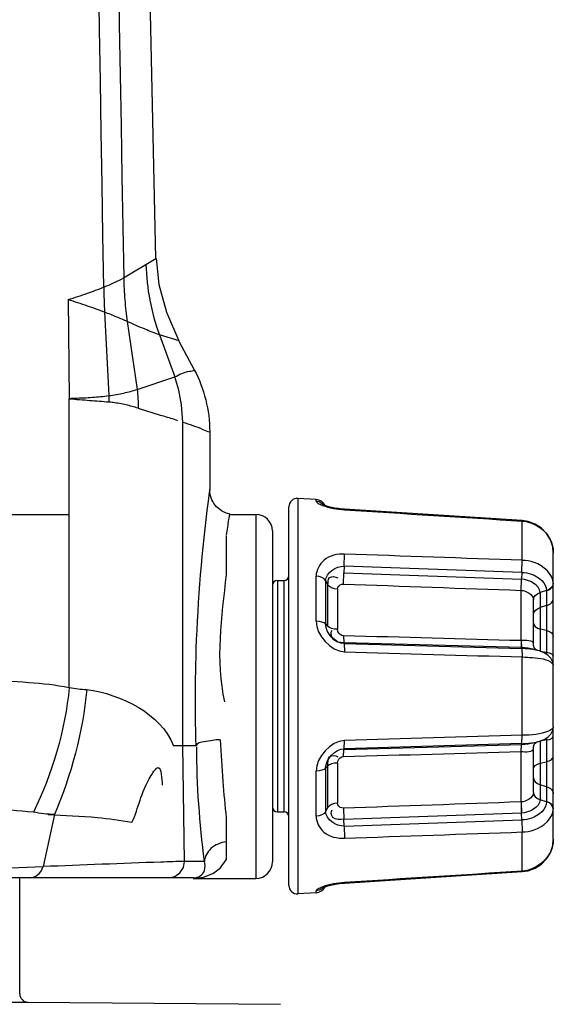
# Paper-space layout 'Sheet' of a CAD drawing. Header units: inches. Extents: x 0.2 to 10.8, y 0.2 to 8.3.
# Tile 376 of 545: x 10.012 to 10.141, y 2.182 to 2.42. Entities that reach past the tile are written whole.
import ezdxf

# ---------------------------------------------------------------- set-up
doc = ezdxf.new("R2010")
doc.units = ezdxf.units.IN
doc.header["$MEASUREMENT"] = 0
doc.layers.get('0').update_dxf_attribs({"lineweight": 5})

psp = doc.layouts.new('Sheet')

# ---------------------------------------------------------------- linework, layer by layer
at = {"color": 0, "linetype": 'ByBlock', "lineweight": -3}
for p, q in [((10.04494254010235, 2.362306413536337), (10.04346745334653, 2.430063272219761)), ((10.03711407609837, 2.357602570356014), (10.04494254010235, 2.362306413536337)), ((10.02369404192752, 2.352310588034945), (10.02394078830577, 2.328310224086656)), ((10.0324918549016, 2.349269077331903), (10.03352047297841, 2.32907196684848)), ((10.03799095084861, 2.347003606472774), (10.04039120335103, 2.330589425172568)), ((10.04578984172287, 2.343787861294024), (10.04948318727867, 2.333620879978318)), ((10.05051517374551, 2.342304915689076), (10.04579038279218, 2.343786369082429)), ((10.05050539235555, 2.342300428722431), (10.05419817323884, 2.335354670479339)), ((10.04039120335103, 2.330589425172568), (10.04948317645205, 2.333620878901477)), ((10.02394686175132, 2.25841368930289), (10.02394073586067, 2.328310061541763)), ((10.05141221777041, 2.244310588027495), (10.05141221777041, 2.322680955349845)), ((10.05794323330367, 2.320332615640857), (10.05794323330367, 2.30631058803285)), ((10.08372262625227, 2.303899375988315), (10.07926798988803, 2.304177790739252)), ((10.07926798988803, 2.304177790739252), (10.07926798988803, 2.208443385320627)), ((10.08372262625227, 2.303480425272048), (10.08372262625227, 2.303899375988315)), ((10.0771432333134, 2.210439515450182), (10.0771432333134, 2.302181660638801)), ((10.08609240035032, 2.302397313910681), (10.08584296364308, 2.30249008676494)), ((10.09058173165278, 2.30155424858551), (10.0905756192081, 2.301440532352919)), ((10.13363789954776, 2.298804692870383), (10.09058171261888, 2.301554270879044)), ((9.786564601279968, 2.300310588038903), (10.02394660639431, 2.300310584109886)), ((10.0627432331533, 2.300310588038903), (10.06914323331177, 2.300310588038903)), ((10.06914323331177, 2.300310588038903), (10.06914323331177, 2.212189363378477)), ((10.13363789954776, 2.298804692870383), (10.13364266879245, 2.29868464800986)), ((10.1336422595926, 2.289192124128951), (10.1336422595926, 2.29867836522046)), ((10.07314323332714, 2.296310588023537), (10.07314323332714, 2.21618936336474)), ((10.13827756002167, 2.296976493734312), (10.13676754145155, 2.297958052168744)), ((10.06194323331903, 2.295161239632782), (10.06194323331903, 2.28576099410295)), ((10.14099168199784, 2.292462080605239), (10.1404447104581, 2.294156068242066)), ((10.14114182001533, 2.291094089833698), (10.14099168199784, 2.292462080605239)), ((10.14114184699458, 2.291090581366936), (10.14114323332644, 2.290945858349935)), ((10.09050506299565, 2.2877840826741), (10.09057460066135, 2.29071100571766)), ((10.13354408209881, 2.286265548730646), (10.13364266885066, 2.289196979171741)), ((10.14114323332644, 2.263906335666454), (10.14114323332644, 2.290945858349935)), ((10.09050485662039, 2.287787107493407), (10.09040762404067, 2.286137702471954)), ((10.13354408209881, 2.286265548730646), (10.09050506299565, 2.2877840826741)), ((10.07434323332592, 2.284310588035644), (10.07594323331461, 2.284310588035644)), ((10.07434323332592, 2.284310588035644), (10.07434323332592, 2.228310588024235)), ((10.07594323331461, 2.228310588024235), (10.07594323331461, 2.284310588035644)), ((10.08372262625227, 2.274438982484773), (10.08372262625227, 2.285352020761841)), ((10.08601589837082, 2.284280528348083), (10.08659093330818, 2.283270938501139)), ((10.08601589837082, 2.284280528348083), (10.08601589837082, 2.273785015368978)), ((10.09035051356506, 2.28344378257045), (10.09040739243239, 2.286139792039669)), ((10.09040739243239, 2.286139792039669), (10.13341532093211, 2.284607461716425)), ((10.13334245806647, 2.281919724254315), (10.13341532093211, 2.284607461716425)), ((10.1333478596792, 2.281923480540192), (10.13344881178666, 2.284608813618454)), ((10.13354425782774, 2.286261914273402), (10.13344848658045, 2.284608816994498)), ((10.08659093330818, 2.273157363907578), (10.08659093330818, 2.283270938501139)), ((10.08888420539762, 2.282204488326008), (10.08888420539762, 2.272502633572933)), ((10.13334284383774, 2.269747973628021), (10.13334284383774, 2.281923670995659)), ((10.13953099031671, 2.281877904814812), (10.13795427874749, 2.281399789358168)), ((10.13953220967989, 2.281786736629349), (10.13952958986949, 2.266427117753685)), ((10.13953220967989, 2.281786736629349), (10.13953099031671, 2.281877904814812)), ((10.14114184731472, 2.283663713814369), (10.14103234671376, 2.283005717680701)), ((10.14114323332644, 2.283559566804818), (10.14114184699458, 2.283663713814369)), ((10.13634323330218, 2.26894626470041), (10.13634323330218, 2.279633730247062)), ((10.13795427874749, 2.281399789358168), (10.13795725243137, 2.267184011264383)), ((10.13953221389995, 2.278229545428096), (10.13795425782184, 2.277751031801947)), ((10.08601589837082, 2.273785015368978), (10.08659093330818, 2.273157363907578)), ((10.13952921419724, 2.272182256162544), (10.13795725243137, 2.27256577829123)), ((10.09035090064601, 2.270928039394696), (10.09041310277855, 2.269233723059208)), ((10.13334284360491, 2.26974801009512), (10.13345131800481, 2.268047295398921)), ((10.09050800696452, 2.269032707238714), (10.09041231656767, 2.269239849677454)), ((10.13341532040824, 2.268054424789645), (10.09041310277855, 2.269233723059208)), ((10.09050845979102, 2.269039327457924), (10.13354406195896, 2.267815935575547)), ((10.09050845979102, 2.269039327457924), (10.09057557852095, 2.267040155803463)), ((10.13354431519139, 2.26782250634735), (10.13345131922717, 2.26804733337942)), ((10.13354406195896, 2.267815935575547), (10.13364267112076, 2.265798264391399)), ((10.1378044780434, 2.267243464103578), (10.13657065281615, 2.267614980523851)), ((10.13695482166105, 2.26749924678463), (10.13677512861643, 2.267682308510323)), ((10.1336422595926, 2.246824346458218), (10.1336422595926, 2.265796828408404)), ((10.13795725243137, 2.267184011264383), (10.13952921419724, 2.266927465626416)), ((10.14113745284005, 2.263886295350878), (10.14114323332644, 2.263696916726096)), ((10.14114323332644, 2.248924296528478), (10.14114323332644, 2.263696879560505)), ((10.14114184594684, 2.248883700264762), (10.14113748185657, 2.248735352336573)), ((10.14114323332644, 2.221675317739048), (10.14114323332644, 2.248715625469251)), ((10.13354408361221, 2.244805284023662), (10.13364267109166, 2.246822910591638)), ((10.1395295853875, 2.246176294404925), (10.13953220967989, 2.230834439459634)), ((10.05458104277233, 2.244310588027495), (10.04916429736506, 2.244310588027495)), ((10.05187300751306, 2.216312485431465), (10.05141222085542, 2.244310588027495)), ((10.05456790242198, 2.244701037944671), (10.05458104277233, 2.244310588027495)), ((10.09035050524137, 2.241693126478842), (10.09040739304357, 2.24338729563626)), ((10.09040739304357, 2.24338729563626), (10.13341532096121, 2.244566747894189)), ((10.09050485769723, 2.243588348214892), (10.09040762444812, 2.2433811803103)), ((10.09050506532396, 2.243581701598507), (10.09057460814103, 2.245580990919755)), ((10.13354408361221, 2.244805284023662), (10.09050506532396, 2.243581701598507)), ((10.13334245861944, 2.242875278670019), (10.13341532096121, 2.244566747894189)), ((10.13334785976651, 2.242873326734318), (10.13344881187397, 2.244573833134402)), ((10.13354425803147, 2.244798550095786), (10.13344848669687, 2.244573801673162)), ((10.13634323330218, 2.232987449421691), (10.13634323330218, 2.243674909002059)), ((10.13656937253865, 2.245005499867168), (10.13780308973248, 2.245376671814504)), ((10.13677402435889, 2.244937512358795), (10.13695400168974, 2.245121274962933)), ((10.13795725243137, 2.245437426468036), (10.13795427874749, 2.231221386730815)), ((10.13952921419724, 2.245693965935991), (10.13795725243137, 2.245437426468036)), ((10.13334284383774, 2.230697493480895), (10.13334284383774, 2.242873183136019)), ((10.08601589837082, 2.238833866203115), (10.08659093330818, 2.239461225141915)), ((10.08601589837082, 2.238833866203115), (10.08601589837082, 2.228338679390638)), ((10.08659093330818, 2.229348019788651), (10.08659093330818, 2.239461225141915)), ((10.08888420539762, 2.240118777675), (10.08888420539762, 2.230416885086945)), ((10.13795725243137, 2.240055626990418), (10.13952921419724, 2.240439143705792)), ((10.08372262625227, 2.227269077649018), (10.08372262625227, 2.238182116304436)), ((10.1395322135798, 2.234391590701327), (10.13795425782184, 2.234870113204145)), ((10.08601589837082, 2.228338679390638), (10.08659093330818, 2.229348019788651)), ((10.09035092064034, 2.229177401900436), (10.0904131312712, 2.226481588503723)), ((10.13334284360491, 2.230697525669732), (10.13345131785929, 2.22801246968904)), ((10.13953099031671, 2.230743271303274), (10.13795427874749, 2.231221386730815)), ((10.13953099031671, 2.230743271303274), (10.13953220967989, 2.230834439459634)), ((10.14114184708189, 2.228957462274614), (10.14103011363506, 2.229514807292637)), ((10.02034396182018, 2.22765123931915), (10.01761543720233, 2.215036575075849)), ((10.06194323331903, 2.226772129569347), (10.06194323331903, 2.216660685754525)), ((10.07434323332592, 2.228310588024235), (10.07594323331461, 2.228310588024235)), ((10.13341532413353, 2.22801371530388), (10.0904131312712, 2.226481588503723)), ((10.13354431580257, 2.226358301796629), (10.13345131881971, 2.228012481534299)), ((10.14114184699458, 2.228957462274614), (10.14114323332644, 2.229061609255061)), ((10.09050804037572, 2.224833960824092), (10.09041234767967, 2.22648363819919)), ((10.0905084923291, 2.224836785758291), (10.13354406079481, 2.226356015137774)), ((10.0905084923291, 2.224836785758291), (10.09057561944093, 2.22191019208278)), ((10.13354406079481, 2.226356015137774), (10.13364266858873, 2.223424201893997)), ((10.1336422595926, 2.213942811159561), (10.1336422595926, 2.223429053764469)), ((10.14099148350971, 2.220158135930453), (10.1411418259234, 2.221527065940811)), ((10.14114323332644, 2.221675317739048), (10.14114184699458, 2.221530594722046)), ((10.05666246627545, 2.216310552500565), (10.05187302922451, 2.216311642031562)), ((10.09057859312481, 2.211066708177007), (10.13363792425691, 2.213816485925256)), ((10.13363792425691, 2.213816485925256), (10.13364266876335, 2.213936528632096)), ((10.05394341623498, 2.212310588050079), (9.714743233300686, 2.212310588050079)), ((10.01194323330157, 2.184229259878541), (10.01194323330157, 2.212310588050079)), ((10.05394346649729, 2.212310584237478), (10.05404756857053, 2.212311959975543)), ((10.05394574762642, 2.212189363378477), (10.06914323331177, 2.212189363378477)), ((10.08584490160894, 2.210134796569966), (10.08627994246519, 2.210287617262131)), ((10.09057863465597, 2.211066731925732), (10.09057460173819, 2.211180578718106)), ((10.08372262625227, 2.208721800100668), (10.07926798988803, 2.208443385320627)), ((10.08372262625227, 2.208721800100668), (10.08372262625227, 2.209140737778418)), ((9.421960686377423, 2.182229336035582), (10.01392545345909, 2.182229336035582)), ((10.01392578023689, 2.182229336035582), (10.07510871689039, 2.181695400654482))]:
    psp.add_line(p, q, dxfattribs=at)
for points in [[(10.04496432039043, 2.362306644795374), (10.04563320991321, 2.356012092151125), (10.04745815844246, 2.34924754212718), (10.0505148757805, 2.342305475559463)], [(10.05141224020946, 2.32268095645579), (10.05114508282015, 2.326825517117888), (10.05047310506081, 2.330380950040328), (10.0494832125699, 2.333620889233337)], [(10.02394078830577, 2.328310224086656), (10.02448037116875, 2.328436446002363), (10.02487340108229, 2.328485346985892), (10.02529025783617, 2.328484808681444)], [(10.08542438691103, 2.302666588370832), (10.0851315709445, 2.302962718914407), (10.08446537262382, 2.303325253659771), (10.08372262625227, 2.303481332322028)], [(10.0905819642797, 2.301557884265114), (10.08999517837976, 2.301604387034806), (10.0890751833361, 2.301711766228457), (10.08823019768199, 2.301848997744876), (10.08747649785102, 2.302005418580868), (10.08682563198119, 2.302169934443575), (10.08628321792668, 2.302332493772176), (10.08585285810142, 2.302483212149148), (10.08554014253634, 2.30261095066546), (10.0853558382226, 2.302699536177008), (10.08532565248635, 2.302716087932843)], [(10.13678220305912, 2.297952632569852), (10.13508738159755, 2.29857911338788), (10.13363751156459, 2.298801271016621)], [(10.14045253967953, 2.294142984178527), (10.13953536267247, 2.295675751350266), (10.13829070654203, 2.296967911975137)], [(10.08601589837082, 2.284280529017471), (10.08566283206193, 2.284692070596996), (10.08513147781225, 2.285024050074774), (10.08446627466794, 2.28524862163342), (10.08372262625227, 2.285346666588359)], [(10.08888420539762, 2.282200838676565), (10.0881388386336, 2.282298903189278), (10.08747406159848, 2.282523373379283), (10.08694329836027, 2.282855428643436), (10.08659093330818, 2.283270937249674)], [(10.08888420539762, 2.282204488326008), (10.0889649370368, 2.282605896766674), (10.08918577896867, 2.282964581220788), (10.08952481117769, 2.283235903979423), (10.08993485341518, 2.283396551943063), (10.09035012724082, 2.283439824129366)], [(10.14103011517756, 2.283106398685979), (10.14070318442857, 2.282595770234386), (10.14018933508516, 2.282174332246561), (10.13953099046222, 2.281877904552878)], [(10.14103234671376, 2.283005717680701), (10.14071244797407, 2.282502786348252), (10.14019886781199, 2.282081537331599), (10.13953221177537, 2.281786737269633)], [(10.13634323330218, 2.279633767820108), (10.1364556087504, 2.280191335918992), (10.13678309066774, 2.280697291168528), (10.13729740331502, 2.281111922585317), (10.13795425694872, 2.281399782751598)], [(10.13634323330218, 2.275978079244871), (10.13645597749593, 2.276536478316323), (10.13678321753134, 2.277045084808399), (10.13729673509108, 2.277461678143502), (10.13795425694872, 2.277750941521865)], [(10.08601589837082, 2.273784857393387), (10.08566351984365, 2.274040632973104), (10.08513157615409, 2.274246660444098), (10.08446537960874, 2.274385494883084), (10.08372262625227, 2.274445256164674)], [(10.08888420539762, 2.272506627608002), (10.08813981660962, 2.272559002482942), (10.08747343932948, 2.272693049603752), (10.08694201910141, 2.272897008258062), (10.08659093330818, 2.273157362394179)], [(10.09035051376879, 2.270925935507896), (10.08991906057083, 2.271013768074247), (10.08952410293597, 2.271232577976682), (10.08919931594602, 2.271563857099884), (10.08897488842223, 2.271995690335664), (10.08888420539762, 2.272502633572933)], [(10.13634323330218, 2.273996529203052), (10.13645589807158, 2.273546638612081), (10.13678412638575, 2.273135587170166), (10.13729946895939, 2.272799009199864), (10.13795725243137, 2.272565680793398)], [(10.13952921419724, 2.272182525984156), (10.1401870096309, 2.271949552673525), (10.14070234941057, 2.271612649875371), (10.14103057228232, 2.271201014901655), (10.14114323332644, 2.270750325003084)], [(10.13674713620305, 2.267726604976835), (10.13654746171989, 2.268042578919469), (10.13637910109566, 2.268557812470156), (10.13634323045, 2.268946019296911)], [(10.14113614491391, 2.263906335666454), (10.14101620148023, 2.264568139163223), (10.14055953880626, 2.2655006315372), (10.13983391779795, 2.266256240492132), (10.13894073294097, 2.266807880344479), (10.13779871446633, 2.267245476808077)], [(10.13780081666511, 2.245376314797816), (10.13893317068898, 2.245809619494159), (10.13982477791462, 2.246357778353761), (10.14055085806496, 2.247108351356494), (10.14101103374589, 2.248035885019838), (10.14113619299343, 2.248715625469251)], [(10.13952921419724, 2.245694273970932), (10.1401870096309, 2.245850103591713), (10.14070234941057, 2.246075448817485), (10.14103057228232, 2.246350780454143), (10.14114323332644, 2.246652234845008)], [(10.13634323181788, 2.243675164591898), (10.1363790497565, 2.244063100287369), (10.13654693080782, 2.244577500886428), (10.13677402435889, 2.244937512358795)], [(10.08888420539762, 2.240118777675), (10.0889649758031, 2.240596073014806), (10.08918584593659, 2.241038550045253), (10.08952488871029, 2.241389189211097), (10.08993494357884, 2.241613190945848), (10.09035011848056, 2.241695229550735)], [(10.08601589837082, 2.238833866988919), (10.08566283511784, 2.238576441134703), (10.08513148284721, 2.238371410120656), (10.0844662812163, 2.238234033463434), (10.08372262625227, 2.238175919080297)], [(10.08888420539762, 2.240114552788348), (10.08813884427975, 2.240055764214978), (10.08747406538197, 2.23991789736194), (10.0869433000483, 2.239712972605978), (10.08659093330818, 2.239461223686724)], [(10.13634322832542, 2.238624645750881), (10.13645621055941, 2.239075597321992), (10.13678411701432, 2.239486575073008), (10.13729861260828, 2.239823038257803), (10.13795725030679, 2.240055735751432)], [(10.13634323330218, 2.236643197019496), (10.13645566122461, 2.236085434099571), (10.13678321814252, 2.23557594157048), (10.13729757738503, 2.235158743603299), (10.13795425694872, 2.23486992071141)], [(10.13634323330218, 2.232987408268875), (10.13645595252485, 2.232429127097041), (10.13678313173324, 2.231923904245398), (10.13729657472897, 2.231509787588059), (10.13795425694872, 2.231221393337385)], [(10.08888420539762, 2.230420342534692), (10.08813981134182, 2.230317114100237), (10.08747343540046, 2.230088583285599), (10.08694201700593, 2.229754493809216), (10.08659093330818, 2.229348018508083)], [(10.09035053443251, 2.229181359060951), (10.08991904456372, 2.229228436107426), (10.0895240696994, 2.229385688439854), (10.0891992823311, 2.229641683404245), (10.08897482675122, 2.229991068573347), (10.08888420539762, 2.230416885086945)], [(10.14103011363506, 2.229514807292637), (10.14070317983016, 2.23002547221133), (10.14018932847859, 2.230446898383), (10.1395309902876, 2.230743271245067)], [(10.13953221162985, 2.230834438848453), (10.14018479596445, 2.230548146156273), (10.14069396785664, 2.230138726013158), (10.14102701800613, 2.22962831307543), (10.14114323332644, 2.229061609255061)], [(10.08601589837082, 2.228338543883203), (10.08566351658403, 2.227926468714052), (10.0851315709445, 2.227594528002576), (10.08446537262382, 2.227370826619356), (10.08372262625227, 2.227274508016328)], [(10.13363753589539, 2.21381991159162), (10.13505777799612, 2.214034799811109), (10.1367544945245, 2.214654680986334), (10.1382664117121, 2.215633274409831), (10.13951603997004, 2.216920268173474), (10.14043938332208, 2.218449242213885), (10.14098960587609, 2.220141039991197)], [(10.04794005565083, 2.212310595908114), (10.04948865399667, 2.212633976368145), (10.05074014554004, 2.213503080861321), (10.05158314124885, 2.214808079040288), (10.05187302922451, 2.216311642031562)], [(10.05394274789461, 2.212189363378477), (10.05647646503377, 2.212488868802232), (10.0586717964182, 2.213329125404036), (10.06051947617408, 2.214693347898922), (10.06194323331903, 2.216660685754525)], [(10.08530971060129, 2.209895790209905), (10.08540603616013, 2.209947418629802), (10.08566132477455, 2.210062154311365), (10.08605860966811, 2.210212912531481), (10.08658852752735, 2.210383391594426), (10.08724561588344, 2.210560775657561), (10.08802470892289, 2.21073286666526), (10.08891311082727, 2.210886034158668), (10.08989219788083, 2.211006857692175), (10.09057886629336, 2.211063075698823)], [(10.08542740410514, 2.209957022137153), (10.08513147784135, 2.209657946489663), (10.08446627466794, 2.209296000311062), (10.08372262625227, 2.20913984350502)]]:
    psp.add_lwpolyline(points, dxfattribs=at)
for centre, radius, start, end in [((10.07914323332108, 2.302181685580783), 0.002, 86.42366578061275, 180), ((10.08356044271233, 2.301304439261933), 0.002600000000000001, 27.360640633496, 86.42366578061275), ((10.08897629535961, 2.312314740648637), 0.01048295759, 249.0644651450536, 249.4047104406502), ((10.06914323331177, 2.296310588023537), 0.004000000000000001, 0, 90), ((10.07434323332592, 2.283110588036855), 0.0012, 90, 180), ((10.07594323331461, 2.285510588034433), 0.0012, 270, 0), ((10.47678519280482, 2.254101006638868), 0.4223811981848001, 178.1398328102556, 178.4632016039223), ((10.07434323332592, 2.229510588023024), 0.0012, 180, 270), ((10.07594323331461, 2.227110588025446), 0.0012, 0, 90), ((9.984755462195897, 3.064452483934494), 0.8500510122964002, 270.1141485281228, 272.2153629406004), ((10.06914323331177, 2.21618936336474), 0.004000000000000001, 270, 0), ((10.07914323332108, 2.210439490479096), 0.002, 180, 273.5763342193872), ((10.08356044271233, 2.211316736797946), 0.002600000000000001, 273.5763342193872, 332.5492106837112), ((10.08916761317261, 2.199781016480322), 0.0110398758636, 110.5129431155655, 110.9563744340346), ((10.01394323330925, 2.184229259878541), 0.002, 180, 269.4999999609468)]:
    psp.add_arc(centre, radius, start, end, dxfattribs=at)
for points in [[(10.03228759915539, 2.355339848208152), (10.02792516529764, 2.621410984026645), (10.02407666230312, 2.887540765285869), (10.02631834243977, 3.153638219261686)], [(10.02732938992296, 3.142447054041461), (10.03018017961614, 2.880827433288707), (10.03243169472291, 2.619195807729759), (10.03711949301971, 2.357602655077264)], [(10.08528876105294, 2.302501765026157), (10.08697105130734, 2.301869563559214), (10.08878267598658, 2.301563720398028), (10.09057603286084, 2.301446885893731)], [(10.0905756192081, 2.301440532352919), (10.10493110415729, 2.300518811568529), (10.11928731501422, 2.299608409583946), (10.13364266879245, 2.29868464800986)], [(10.1336422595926, 2.29867836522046), (10.13597896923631, 2.298534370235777), (10.13845180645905, 2.297193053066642), (10.13978086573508, 2.295265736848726)], [(10.13364266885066, 2.289196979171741), (10.11928655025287, 2.289698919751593), (10.10493073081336, 2.29020939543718), (10.09057460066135, 2.29071100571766)], [(10.08601442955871, 2.284280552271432), (10.0860191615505, 2.28617966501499), (10.08860708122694, 2.287858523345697), (10.09050485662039, 2.287787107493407)], [(10.06194323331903, 2.28576099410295), (10.06080777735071, 2.275543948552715), (10.05923940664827, 2.26494405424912), (10.06153566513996, 2.254923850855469)], [(10.13795426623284, 2.281399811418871), (10.13789824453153, 2.283242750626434), (10.13529115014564, 2.284535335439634), (10.13344882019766, 2.284608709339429)], [(10.09035051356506, 2.28344378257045), (10.10468104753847, 2.282932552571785), (10.11901194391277, 2.282431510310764), (10.13334245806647, 2.281919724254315)], [(10.13334284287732, 2.281923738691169), (10.13460002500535, 2.281874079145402), (10.13634318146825, 2.2808918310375), (10.13634323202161, 2.279633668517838)], [(10.08372262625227, 2.274438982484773), (10.08373430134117, 2.271077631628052), (10.08721635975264, 2.267149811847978), (10.09057598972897, 2.267041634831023)], [(10.09050799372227, 2.269032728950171), (10.08832892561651, 2.269100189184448), (10.08602019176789, 2.271604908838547), (10.08601446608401, 2.273785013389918)], [(10.13334245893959, 2.269745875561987), (10.11901175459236, 2.270133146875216), (10.10468159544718, 2.270540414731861), (10.09035090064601, 2.270928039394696)], [(10.13634323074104, 2.268946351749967), (10.13634318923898, 2.269981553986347), (10.13437778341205, 2.269724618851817), (10.13334284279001, 2.269747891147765)], [(10.13656415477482, 2.267615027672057), (10.13555931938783, 2.267911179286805), (10.13449859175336, 2.2680224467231), (10.13345131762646, 2.268047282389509)], [(10.09057557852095, 2.267040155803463), (10.10493109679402, 2.266620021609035), (10.11928720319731, 2.266220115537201), (10.13364267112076, 2.265798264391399)], [(10.02394752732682, 2.258413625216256), (10.02291991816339, 2.247986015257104), (10.01987575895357, 2.23760784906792), (10.01524806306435, 2.228207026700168)], [(10.02817054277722, 2.257944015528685), (10.02718385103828, 2.247561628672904), (10.02447113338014, 2.237229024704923), (10.02034396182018, 2.22765123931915)], [(10.02817054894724, 2.257943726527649), (10.03643129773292, 2.256767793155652), (10.04619417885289, 2.252107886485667), (10.04916427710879, 2.244310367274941)], [(10.13364267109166, 2.246822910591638), (10.11928687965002, 2.24640105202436), (10.10493044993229, 2.24600113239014), (10.09057460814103, 2.245580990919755)], [(10.05666248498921, 2.21631079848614), (10.05557972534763, 2.225511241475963), (10.05473437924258, 2.234780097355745), (10.05484831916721, 2.24404333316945)], [(10.09057501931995, 2.245579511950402), (10.08721561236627, 2.245470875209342), (10.08373410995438, 2.241543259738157), (10.08372262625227, 2.238182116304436)], [(10.08601444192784, 2.238833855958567), (10.08601912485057, 2.241013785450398), (10.08832601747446, 2.243519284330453), (10.09050485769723, 2.243588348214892)], [(10.13334284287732, 2.242873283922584), (10.1343777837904, 2.242896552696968), (10.13634310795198, 2.242639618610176), (10.13634323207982, 2.243674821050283)], [(10.13656307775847, 2.245005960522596), (10.13555754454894, 2.244710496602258), (10.13449655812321, 2.244598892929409), (10.13344882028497, 2.24457356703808)], [(10.09035050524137, 2.241693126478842), (10.10468133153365, 2.242080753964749), (10.119011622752, 2.242488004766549), (10.13334245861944, 2.242875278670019)], [(10.13634323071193, 2.23298750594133), (10.13634320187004, 2.23172934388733), (10.13460002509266, 2.230747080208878), (10.13334284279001, 2.23069743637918)], [(10.01524901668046, 2.228209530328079), (10.00803781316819, 2.228901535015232), (10.00079803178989, 2.229281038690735), (9.993561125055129, 2.229608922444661)], [(10.13334245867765, 2.23070143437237), (10.11901208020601, 2.230189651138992), (10.10468131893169, 2.229688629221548), (10.09035092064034, 2.229177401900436)], [(10.13795427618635, 2.231221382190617), (10.13789663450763, 2.229379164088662), (10.13529296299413, 2.228086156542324), (10.133451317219, 2.228012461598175)], [(10.09050802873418, 2.22483417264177), (10.08860989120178, 2.224761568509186), (10.08602024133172, 2.226439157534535), (10.08601445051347, 2.228338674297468)], [(10.09057561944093, 2.22191019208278), (10.10493140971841, 2.222411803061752), (10.11928688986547, 2.22292226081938), (10.13364266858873, 2.223424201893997)], [(10.14085215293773, 2.219615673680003), (10.14001310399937, 2.216675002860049), (10.1366944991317, 2.214130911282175), (10.1336422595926, 2.213942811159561)], [(10.13364266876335, 2.213936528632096), (10.11928697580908, 2.213012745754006), (10.10493042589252, 2.212102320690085), (10.09057460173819, 2.211180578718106)], [(10.09057501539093, 2.211174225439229), (10.08878544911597, 2.211057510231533), (10.08697866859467, 2.21074936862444), (10.08529903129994, 2.210120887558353)]]:
    psp.add_open_spline(points, degree=3, dxfattribs=at)
for points, knots in [([(10.04251442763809, 2.36082959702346), (10.04257358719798, 2.357929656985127), (10.04322653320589, 2.352129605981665), (10.04479857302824, 2.346516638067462), (10.04578985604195, 2.343787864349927)], [0, 0, 0, 0, 0.4997670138, 1, 1, 1, 1]), ([(10.0322873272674, 2.3553400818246), (10.03321176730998, 2.355707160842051), (10.03485153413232, 2.356400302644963), (10.03644457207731, 2.357201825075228), (10.03711947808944, 2.357603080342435)], [0, 0, 0, 0, 0.5588472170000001, 1, 1, 1, 1]), ([(10.03711900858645, 2.357602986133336), (10.03715091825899, 2.355814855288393), (10.03733128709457, 2.352269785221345), (10.03773459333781, 2.348743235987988), (10.03799101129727, 2.34700356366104)], [0, 0, 0, 0, 0.5042216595, 1, 1, 1, 1]), ([(10.02369539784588, 2.352311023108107), (10.02525807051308, 2.352812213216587), (10.02813982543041, 2.353772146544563), (10.03098974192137, 2.354824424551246), (10.03228722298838, 2.355339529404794)], [0, 0, 0, 0, 0.5403493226, 1, 1, 1, 1]), ([(10.03228731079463, 2.355339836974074), (10.03231745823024, 2.354315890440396), (10.03235212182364, 2.352291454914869), (10.03242359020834, 2.350267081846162), (10.03249177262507, 2.349268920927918)], [0, 0, 0, 0, 0.5059024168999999, 1, 1, 1, 1]), ([(10.03249194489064, 2.349269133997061), (10.0311238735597, 2.349784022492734), (10.02820309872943, 2.350833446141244), (10.02525772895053, 2.351811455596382), (10.02369404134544, 2.352310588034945)], [0, 0, 0, 0, 0.4710518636, 1, 1, 1, 1]), ([(10.03799097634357, 2.347003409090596), (10.03715661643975, 2.347385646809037), (10.03533552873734, 2.348171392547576), (10.03348864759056, 2.348893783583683), (10.03249185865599, 2.349268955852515)], [0, 0, 0, 0, 0.4628539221, 1, 1, 1, 1]), ([(10.04578979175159, 2.343787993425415), (10.04461424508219, 2.344220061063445), (10.04199257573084, 2.345239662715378), (10.03940930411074, 2.346353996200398), (10.03799102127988, 2.347003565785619)], [0, 0, 0, 0, 0.4453271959, 1, 1, 1, 1]), ([(10.04948069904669, 2.333627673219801), (10.05065690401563, 2.3341138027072), (10.05192573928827, 2.335079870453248), (10.05400188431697, 2.335003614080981), (10.05419842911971, 2.335354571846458)], [0, 0, 0, 0, 0.7598465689, 1, 1, 1, 1]), ([(10.05419833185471, 2.33535475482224), (10.05541846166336, 2.333059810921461), (10.05727778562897, 2.328144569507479), (10.05794346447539, 2.322931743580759), (10.05794346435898, 2.320332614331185)], [0, 0, 0, 0, 0.5000002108, 1, 1, 1, 1]), ([(10.03352047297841, 2.32907196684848), (10.03474277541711, 2.329235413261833), (10.0370601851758, 2.329629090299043), (10.03933447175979, 2.330234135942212), (10.04039120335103, 2.330589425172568)], [0, 0, 0, 0, 0.5251959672, 1, 1, 1, 1]), ([(10.04039120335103, 2.330589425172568), (10.04048082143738, 2.329838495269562), (10.04060783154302, 2.328325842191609), (10.04062972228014, 2.326808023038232), (10.04061419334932, 2.326047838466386)], [0, 0, 0, 0, 0.4986533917, 1, 1, 1, 1]), ([(10.02394073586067, 2.328310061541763), (10.02560388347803, 2.328188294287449), (10.02880346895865, 2.327945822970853), (10.03200150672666, 2.327683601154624), (10.03353700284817, 2.327551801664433)], [0, 0, 0, 0, 0.5197050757, 1, 1, 1, 1]), ([(10.02529025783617, 2.328484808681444), (10.02671508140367, 2.328513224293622), (10.02946527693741, 2.328629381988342), (10.03220572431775, 2.32889698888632), (10.03352047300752, 2.32907196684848)], [0, 0, 0, 0, 0.5179479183, 1, 1, 1, 1]), ([(10.03352047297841, 2.32907196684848), (10.03352896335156, 2.328818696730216), (10.03354017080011, 2.328312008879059), (10.03353985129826, 2.327805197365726), (10.03353681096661, 2.32755186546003)], [0, 0, 0, 0, 0.5000613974, 1, 1, 1, 1]), ([(10.03455396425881, 2.327408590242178), (10.03438549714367, 2.327434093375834), (10.03404674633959, 2.327483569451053), (10.03370750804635, 2.32752958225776), (10.03353700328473, 2.327551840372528)], [0, 0, 0, 0, 0.4977144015, 1, 1, 1, 1]), ([(10.04061419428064, 2.326047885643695), (10.03965325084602, 2.326344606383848), (10.03764719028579, 2.326872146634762), (10.03560805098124, 2.327249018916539), (10.03455396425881, 2.327408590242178)], [0, 0, 0, 0, 0.4854269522, 1, 1, 1, 1]), ([(10.04061419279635, 2.326047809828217), (10.04266429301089, 2.325414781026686), (10.04583988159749, 2.324381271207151), (10.04907386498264, 2.323490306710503), (10.05017972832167, 2.323029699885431)], [0, 0, 0, 0, 0.6417134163, 1, 1, 1, 1]), ([(10.05141221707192, 2.322680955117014), (10.05303569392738, 2.322067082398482), (10.0552549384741, 2.321530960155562), (10.05736554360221, 2.320346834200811), (10.05794323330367, 2.32033261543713)], [0, 0, 0, 0, 0.7502232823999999, 1, 1, 1, 1]), ([(10.05794323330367, 2.30631058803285), (10.05779901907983, 2.305381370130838), (10.05612693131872, 2.292607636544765), (10.05501416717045, 2.279746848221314), (10.05462657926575, 2.267811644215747)], [0, 0, 0, 0, 0.0729975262, 1, 1, 1, 1]), ([(10.0627432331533, 2.300431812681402), (10.06140392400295, 2.300705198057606), (10.05888324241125, 2.302225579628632), (10.05794323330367, 2.304991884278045), (10.05794323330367, 2.30631058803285)], [0, 0, 0, 0, 0.50897795, 1, 1, 1, 1]), ([(10.08372262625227, 2.303480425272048), (10.0837272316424, 2.303290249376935), (10.08435885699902, 2.302902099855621), (10.08484367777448, 2.30267185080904), (10.08523055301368, 2.302523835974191)], [0, 0, 0, 0, 0.3147161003, 1, 1, 1, 1]), ([(10.06274169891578, 2.300432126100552), (10.06266463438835, 2.299993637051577), (10.06239092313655, 2.29827343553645), (10.06212834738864, 2.296551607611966), (10.06194191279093, 2.295268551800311)], [0, 0, 0, 0, 0.2556120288, 1, 1, 1, 1]), ([(10.13978086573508, 2.295265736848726), (10.13987373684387, 2.29513106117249), (10.1400507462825, 2.294855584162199), (10.14020979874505, 2.29456937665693), (10.14028472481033, 2.294423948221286)], [0, 0, 0, 0, 0.4999964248, 1, 1, 1, 1]), ([(10.14028472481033, 2.294423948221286), (10.14033133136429, 2.294333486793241), (10.1404209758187, 2.29415078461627), (10.1405034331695, 2.293964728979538), (10.14054282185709, 2.293870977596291)], [0, 0, 0, 0, 0.500176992, 1, 1, 1, 1]), ([(10.14054282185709, 2.293870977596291), (10.14062916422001, 2.293665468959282), (10.14078411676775, 2.293247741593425), (10.14090289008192, 2.292818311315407), (10.14095274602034, 2.292601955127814)], [0, 0, 0, 0, 0.5009930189, 1, 1, 1, 1]), ([(10.14095274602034, 2.292601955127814), (10.1409661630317, 2.292543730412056), (10.14099161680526, 2.29242705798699), (10.14101431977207, 2.292309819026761), (10.14102496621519, 2.292251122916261)], [0, 0, 0, 0, 0.5004052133, 1, 1, 1, 1]), ([(10.14102496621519, 2.292251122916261), (10.14105980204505, 2.292059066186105), (10.14111443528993, 2.291673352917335), (10.14113810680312, 2.291284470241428), (10.14114184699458, 2.291090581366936)], [0, 0, 0, 0, 0.5016261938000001, 1, 1, 1, 1]), ([(10.0905750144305, 2.290715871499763), (10.08885818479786, 2.290772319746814), (10.08540299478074, 2.290070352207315), (10.08372839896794, 2.286800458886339), (10.08372262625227, 2.285352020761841)], [0, 0, 0, 0, 0.5425284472, 1, 1, 1, 1]), ([(10.14114184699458, 2.283663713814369), (10.14108243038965, 2.285934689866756), (10.13775987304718, 2.288701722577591), (10.13461623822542, 2.289151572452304), (10.1336422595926, 2.289192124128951)], [0, 0, 0, 0, 0.699738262, 1, 1, 1, 1]), ([(10.08658968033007, 2.283270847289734), (10.08659801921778, 2.283865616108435), (10.08654455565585, 2.285547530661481), (10.0884221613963, 2.285278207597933), (10.08899175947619, 2.284918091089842)], [0, 0, 0, 0, 0.4688419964, 1, 1, 1, 1]), ([(10.13354434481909, 2.286262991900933), (10.13432579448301, 2.28623205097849), (10.1368287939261, 2.28590193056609), (10.13952277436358, 2.283684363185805), (10.13953118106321, 2.281877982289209)], [0, 0, 0, 0, 0.3021337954, 1, 1, 1, 1]), ([(10.139532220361, 2.278229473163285), (10.13996834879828, 2.278361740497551), (10.14075275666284, 2.278773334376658), (10.14114320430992, 2.279617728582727), (10.14114319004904, 2.280002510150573)], [0, 0, 0, 0, 0.5422131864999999, 1, 1, 1, 1]), ([(10.09041333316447, 2.269239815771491), (10.08949226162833, 2.269273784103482), (10.08753732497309, 2.269429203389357), (10.08712694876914, 2.271772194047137), (10.08761649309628, 2.27231821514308)], [0, 0, 0, 0, 0.5569031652, 1, 1, 1, 1]), ([(10.13334284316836, 2.269747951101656), (10.13333996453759, 2.269364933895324), (10.13337508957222, 2.26880912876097), (10.13334387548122, 2.268218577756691), (10.13341510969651, 2.268048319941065)], [0, 0, 0, 0, 0.6748356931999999, 1, 1, 1, 1]), ([(10.13655847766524, 2.267536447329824), (10.13608026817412, 2.26762305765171), (10.13507746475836, 2.267754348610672), (10.13406817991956, 2.267811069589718), (10.13354430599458, 2.267822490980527)], [0, 0, 0, 0, 0.481183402, 1, 1, 1, 1]), ([(10.13779871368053, 2.267245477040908), (10.13760463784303, 2.267303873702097), (10.13719341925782, 2.267411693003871), (10.13677705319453, 2.26749686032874), (10.13655847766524, 2.267536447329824)], [0, 0, 0, 0, 0.4770948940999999, 1, 1, 1, 1]), ([(10.05455592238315, 2.265428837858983), (10.05447385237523, 2.262369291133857), (10.05437645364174, 2.25629090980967), (10.05442597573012, 2.25021159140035), (10.05449752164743, 2.247194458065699)], [0, 0, 0, 0, 0.5035094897, 1, 1, 1, 1]), ([(10.1336422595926, 2.265796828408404), (10.13445940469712, 2.265780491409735), (10.13687319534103, 2.265567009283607), (10.13972691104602, 2.265384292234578), (10.14090117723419, 2.264188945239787)], [0, 0, 0, 0, 0.3278486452, 1, 1, 1, 1]), ([(10.13952922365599, 2.266927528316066), (10.1399350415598, 2.266861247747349), (10.14055385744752, 2.266737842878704), (10.1411432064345, 2.266210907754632), (10.14114318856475, 2.2659687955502)], [0, 0, 0, 0, 0.6294052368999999, 1, 1, 1, 1]), ([(10.14090117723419, 2.264188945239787), (10.14094858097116, 2.264140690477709), (10.1410310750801, 2.264043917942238), (10.14109178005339, 2.263931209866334), (10.1411117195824, 2.263875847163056)], [0, 0, 0, 0, 0.5347840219, 1, 1, 1, 1]), ([(10.14111789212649, 2.263857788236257), (10.14112428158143, 2.263838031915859), (10.14113476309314, 2.263798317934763), (10.14114037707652, 2.263757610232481), (10.14114184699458, 2.263737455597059)], [0, 0, 0, 0, 0.5067811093, 1, 1, 1, 1]), ([(10.0026447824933, 2.260276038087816), (10.00649010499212, 2.260126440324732), (10.01360973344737, 2.259781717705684), (10.02072627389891, 2.259055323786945), (10.02394692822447, 2.25841368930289)], [0, 0, 0, 0, 0.5395590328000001, 1, 1, 1, 1]), ([(10.0239473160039, 2.258413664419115), (10.02465948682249, 2.258281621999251), (10.02605969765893, 2.258054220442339), (10.0274770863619, 2.257948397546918), (10.0281705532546, 2.257944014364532)], [0, 0, 0, 0, 0.5108716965, 1, 1, 1, 1]), ([(10.14095562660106, 2.248482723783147), (10.14071280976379, 2.248198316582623), (10.13838931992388, 2.246989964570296), (10.13579564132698, 2.246867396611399), (10.1336422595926, 2.246824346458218)], [0, 0, 0, 0, 0.1479411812, 1, 1, 1, 1]), ([(10.14111129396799, 2.248740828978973), (10.14109536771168, 2.24869576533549), (10.14105055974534, 2.248604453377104), (10.14099010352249, 2.24852310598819), (10.14095562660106, 2.248482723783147)], [0, 0, 0, 0, 0.4737213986, 1, 1, 1, 1]), ([(10.1411418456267, 2.248883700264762), (10.14114032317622, 2.248862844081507), (10.14113460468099, 2.248820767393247), (10.1411239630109, 2.248779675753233), (10.14111747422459, 2.248759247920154)], [0, 0, 0, 0, 0.4938366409, 1, 1, 1, 1]), ([(10.05449752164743, 2.247194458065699), (10.05450742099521, 2.24677699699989), (10.0545289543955, 2.245945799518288), (10.0545542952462, 2.24511470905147), (10.05456790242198, 2.244701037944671)], [0, 0, 0, 0, 0.5022151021, 1, 1, 1, 1]), ([(10.06052170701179, 2.245750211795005), (10.05920808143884, 2.245706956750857), (10.05732733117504, 2.245420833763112), (10.05494734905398, 2.244962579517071), (10.05458103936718, 2.244310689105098)], [0, 0, 0, 0, 0.6373791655, 1, 1, 1, 1]), ([(10.06052169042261, 2.245750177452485), (10.06065465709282, 2.242393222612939), (10.0610303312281, 2.236084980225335), (10.0616178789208, 2.229793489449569), (10.06194321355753, 2.226853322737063)], [0, 0, 0, 0, 0.5317738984, 1, 1, 1, 1]), ([(10.13354434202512, 2.2447982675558), (10.13406617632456, 2.244810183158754), (10.13507535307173, 2.244868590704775), (10.13607828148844, 2.244998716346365), (10.13655861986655, 2.24508510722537)], [0, 0, 0, 0, 0.5167942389, 1, 1, 1, 1]), ([(10.13655861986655, 2.24508510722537), (10.13677782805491, 2.245124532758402), (10.13719509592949, 2.245209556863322), (10.137607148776, 2.245317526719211), (10.13780149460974, 2.245375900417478)], [0, 0, 0, 0, 0.5232612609, 1, 1, 1, 1]), ([(10.08658969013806, 2.239461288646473), (10.08659849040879, 2.240200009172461), (10.08633022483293, 2.242075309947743), (10.08845304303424, 2.242058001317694), (10.08899179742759, 2.241654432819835)], [0, 0, 0, 0, 0.5232408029, 1, 1, 1, 1]), ([(10.13952922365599, 2.240439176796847), (10.13995154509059, 2.240542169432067), (10.14068409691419, 2.240818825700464), (10.14114320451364, 2.241548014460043), (10.14114318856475, 2.241870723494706)], [0, 0, 0, 0, 0.5739295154, 1, 1, 1, 1]), ([(10.03912762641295, 2.22570592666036), (10.04084540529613, 2.229423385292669), (10.04111135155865, 2.233282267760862), (10.04618174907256, 2.240712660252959), (10.04637278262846, 2.236225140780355), (10.04646624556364, 2.234770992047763)], [0, 0, 0, 0, 0.6380898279, 0.7729529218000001, 1, 1, 1, 1]), ([(10.13953221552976, 2.234391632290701), (10.13996834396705, 2.234259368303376), (10.14075275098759, 2.233847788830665), (10.14114321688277, 2.233003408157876), (10.14114320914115, 2.232618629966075)], [0, 0, 0, 0, 0.5422147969, 1, 1, 1, 1]), ([(10.13334284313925, 2.23069747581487), (10.13333887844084, 2.230268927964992), (10.13335272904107, 2.229373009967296), (10.1333885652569, 2.228477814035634), (10.13341511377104, 2.228011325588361)], [0, 0, 0, 0, 0.4784122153, 1, 1, 1, 1]), ([(10.13953126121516, 2.230743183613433), (10.13952128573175, 2.228939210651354), (10.13683311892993, 2.226718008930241), (10.1343286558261, 2.226389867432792), (10.13354430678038, 2.226358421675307)], [0, 0, 0, 0, 0.6967998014, 1, 1, 1, 1]), ([(10.02034430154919, 2.22765238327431), (10.01949702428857, 2.227675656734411), (10.01778986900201, 2.227808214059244), (10.01609822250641, 2.228062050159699), (10.01524854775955, 2.228208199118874)], [0, 0, 0, 0, 0.4957433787, 1, 1, 1, 1]), ([(10.03912765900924, 2.225705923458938), (10.03634526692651, 2.22622613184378), (10.02958376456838, 2.227083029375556), (10.0227843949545, 2.227389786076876), (10.0188147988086, 2.227551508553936)], [0, 0, 0, 0, 0.4160516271, 1, 1, 1, 1]), ([(10.08372262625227, 2.227269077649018), (10.08372844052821, 2.225834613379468), (10.08537738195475, 2.22255989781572), (10.08884396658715, 2.221848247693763), (10.09057603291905, 2.221905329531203)], [0, 0, 0, 0, 0.4528757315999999, 1, 1, 1, 1]), ([(10.0904133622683, 2.226483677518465), (10.08952634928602, 2.226461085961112), (10.08761500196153, 2.226134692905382), (10.0872019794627, 2.228345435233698), (10.08761668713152, 2.228804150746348)], [0, 0, 0, 0, 0.5892993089, 1, 1, 1, 1]), ([(10.1336422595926, 2.223429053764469), (10.13460786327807, 2.223469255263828), (10.13775675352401, 2.223895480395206), (10.14108214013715, 2.226677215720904), (10.14114184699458, 2.228957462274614)], [0, 0, 0, 0, 0.2975980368, 1, 1, 1, 1]), ([(10.06194323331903, 2.221049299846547), (10.06061026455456, 2.220868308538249), (10.0581311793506, 2.21988794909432), (10.05673740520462, 2.217467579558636), (10.05666250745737, 2.216310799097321)], [0, 0, 0, 0, 0.5371341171, 1, 1, 1, 1]), ([(10.14096457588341, 2.220059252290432), (10.14094805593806, 2.219984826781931), (10.14091277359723, 2.219836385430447), (10.14087309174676, 2.219689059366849), (10.14085215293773, 2.219615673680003)], [0, 0, 0, 0, 0.4997458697, 1, 1, 1, 1]), ([(10.14114184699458, 2.221530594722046), (10.14113709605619, 2.221283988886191), (10.14110210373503, 2.220789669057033), (10.14101830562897, 2.22030131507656), (10.14096457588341, 2.220059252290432)], [0, 0, 0, 0, 0.4986832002, 1, 1, 1, 1]), ([(10.01425751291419, 2.212310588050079), (10.01497125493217, 2.212310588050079), (10.01652202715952, 2.212877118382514), (10.0173856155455, 2.214264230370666), (10.01761543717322, 2.215036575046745)], [0, 0, 0, 0, 0.4697046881, 1, 1, 1, 1]), ([(10.05187299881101, 2.216312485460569), (10.04995846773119, 2.216258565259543), (10.03853794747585, 2.215866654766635), (10.02712049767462, 2.215395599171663), (10.01761543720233, 2.215036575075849)], [0, 0, 0, 0, 0.1676090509, 1, 1, 1, 1]), ([(10.05567283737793, 2.212789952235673), (10.05612725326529, 2.213093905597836), (10.05695278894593, 2.214216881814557), (10.05686573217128, 2.215603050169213), (10.056662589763, 2.216313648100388)], [0, 0, 0, 0, 0.4251947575, 1, 1, 1, 1]), ([(10.05405414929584, 2.212312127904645), (10.05434516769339, 2.212320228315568), (10.05491460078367, 2.212398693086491), (10.0554425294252, 2.212635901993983), (10.05567283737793, 2.212789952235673)], [0, 0, 0, 0, 0.5123644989, 1, 1, 1, 1]), ([(10.08521912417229, 2.210090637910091), (10.08483622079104, 2.209943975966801), (10.08435492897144, 2.209715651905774), (10.08372715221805, 2.209330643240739), (10.08372262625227, 2.209140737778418)], [0, 0, 0, 0, 0.6833955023, 1, 1, 1, 1])]:
    psp.add_open_spline(points, degree=3, knots=knots, dxfattribs=at)

doc.saveas('drawing.dxf')
